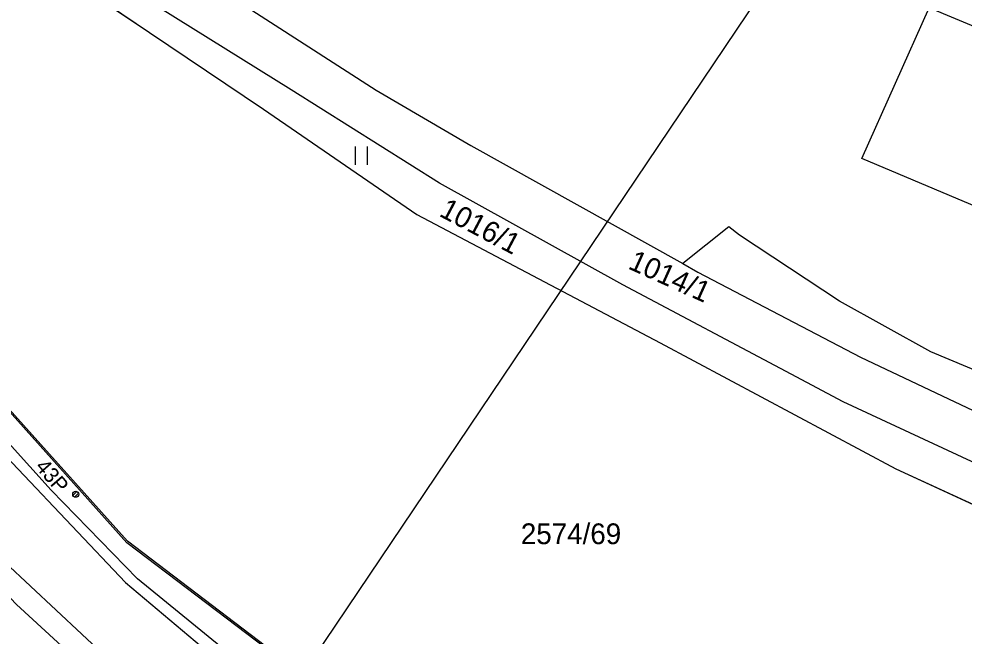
# Model space of a CAD drawing. Extents: x -469926 to -462499, y -1098642 to -1092733.
# Drawn here: x -465407.3 to -465329.9, y -1095058.8 to -1095008.2 of the extents above; entities that cross this region are included whole.
import ezdxf

# ---------------------------------------------------------------- set-up
doc = ezdxf.new("R2010")
doc.units = 0
for name, color, linetype in [('Vrstva 1', 7, 'Continuous'), ('Vrstva 10', 7, 'Continuous'), ('Vrstva 11', 7, 'Continuous'), ('Vrstva 12', 7, 'Continuous'), ('Vrstva 25', 7, 'Continuous'), ('Vrstva 4', 7, 'Continuous'), ('Vrstva 46', 7, 'Continuous'), ('Vrstva 50', 7, 'Continuous'), ('Vrstva 6', 7, 'Continuous'), ('Vrstva 60', 7, 'Continuous')]:
    doc.layers.add(name, color=color, linetype=linetype)

msp = doc.modelspace()

# ---------------------------------------------------------------- linework, layer by layer
at = {"layer": 'Vrstva 1'}
for p, q in [((-465410.41, -1095000.05), (-465396.65, -1095009.33)), ((-465398.09, -1095001.15), (-465378.08, -1095014.06)), ((-465385.03, -1095014.04), (-465402.3, -1095003.26)), ((-465338.3, -1095019.67), (-465332.78, -1095007.32)), ((-465396.65, -1095009.33), (-465387.3, -1095015.62)), ((-465372.9, -1095021.68), (-465385.03, -1095014.04)), ((-465378.08, -1095014.06), (-465370.32, -1095018.59)), ((-465387.3, -1095015.62), (-465374.74, -1095024.26)), ((-465370.32, -1095018.59), (-465352.97, -1095028.28)), ((-465257.19, -1095053.86), (-465338.3, -1095019.67)), ((-465398.45, -1095051.03), (-465425.18, -1095021.2)), ((-465357.87, -1095030.01), (-465372.9, -1095021.68)), ((-465374.74, -1095024.26), (-465354.83, -1095034.77)), ((-465352.97, -1095028.28), (-465351.73, -1095028.97)), ((-465351.73, -1095028.97), (-465338.4, -1095035.94)), ((-465344.08, -1095037.35), (-465357.87, -1095030.01)), ((-465354.83, -1095034.77), (-465335.51, -1095045.09)), ((-465338.4, -1095035.94), (-465325.37, -1095042.13)), ((-465339.83, -1095039.62), (-465344.08, -1095037.35)), ((-465326.25, -1095045.92), (-465339.83, -1095039.62)), ((-465335.51, -1095045.09), (-465321.69, -1095051.49)), ((-465351.38, -1095086.8), (-465398.45, -1095051.03))]:
    msp.add_line(p, q, dxfattribs=at)
at = {"layer": 'Vrstva 10'}
msp.add_lwpolyline([(-465492.98, -1094877.99), (-465494.454, -1094890.101), (-465495.02, -1094894.85), (-465485.09, -1094913.7), (-465468.49, -1094945.38), (-465457.26, -1094963.68), (-465424.79, -1094990.33), (-465396.65, -1095009.33), (-465387.3, -1095015.62), (-465374.74, -1095024.26), (-465354.83, -1095034.77), (-465335.51, -1095045.09), (-465321.69, -1095051.49), (-465302.95, -1095060.17), (-465301.9, -1095057.95)], dxfattribs=at)
at = {"layer": 'Vrstva 11'}
for p, q in [((-465402.91, -1095047.272), (-465402.588, -1095046.949)), ((-465402.78, -1095047.407), (-465402.453, -1095047.08))]:
    msp.add_line(p, q, dxfattribs=at)
msp.add_circle((-465402.68, -1095047.18), 0.25, dxfattribs=at)
at = {"layer": 'Vrstva 12'}
msp.add_line((-465411.118, -1095102.122), (-465338.069, -1094993.531), dxfattribs=at)
at = {"layer": 'Vrstva 25'}
for p, q in [((-465379.8, -1095018.68), (-465379.8, -1095020.18)), ((-465378.8, -1095018.68), (-465378.8, -1095020.18))]:
    msp.add_line(p, q, dxfattribs=at)
at = {"layer": 'Vrstva 4'}
for p, q in [((-465246.57, -1095043.57), (-465332.78, -1095007.32)), ((-465349.19, -1095025.27), (-465352.97, -1095028.28)), ((-465348.33, -1095025.95), (-465349.19, -1095025.27)), ((-465340.12, -1095031.36), (-465348.33, -1095025.95)), ((-465332.66, -1095035.5), (-465340.12, -1095031.36)), ((-465267.57, -1095062.76), (-465332.66, -1095035.5))]:
    msp.add_line(p, q, dxfattribs=at)
at = {"layer": 'Vrstva 46'}
msp.add_lwpolyline([(-465340.639, -1095093.015), (-465346.12, -1095090.46), (-465348.87, -1095088.75), (-465361.32, -1095079.53), (-465373.61, -1095069.99), (-465387.88, -1095059.21), (-465398.49, -1095051.15), (-465402.84, -1095046.31), (-465413.86, -1095033.97), (-465425.21, -1095021.21), (-465428.98, -1095016.41), (-465440.31, -1094999.99), (-465453.18, -1094982.07), (-465481.39, -1094941.34), (-465488.11, -1094931.43), (-465495.66, -1094920.34), (-465490.1, -1094916.89)], dxfattribs=at)
at = {"layer": 'Vrstva 6'}
for points in [[(-465542.645, -1094856.19), (-465523.91, -1094883.75), (-465506.3, -1094909.59), (-465490.33, -1094932.99), (-465474.43, -1094956.03), (-465442.6, -1095002.04), (-465429.689, -1095019.75), (-465428.49, -1095021.29), (-465416.22, -1095035.84), (-465398.611, -1095054.406), (-465391.848, -1095060.089), (-465391.38, -1095060.44), (-465363.84, -1095082.26), (-465348.99, -1095091.83), (-465330.29, -1095102.47), (-465300.84, -1095115.8), (-465286.15, -1095121.03)], [(-465286.15, -1095121.03), (-465300.31, -1095114.64), (-465315.43, -1095108.01), (-465329.83, -1095101.3), (-465349.76, -1095089.95), (-465363.54, -1095081.26), (-465376.655, -1095070.895), (-465389.77, -1095060.53), (-465397.619, -1095054.114), (-465404.68, -1095046.84), (-465415.44, -1095034.93), (-465426.3, -1095022.59), (-465441.64, -1095001.08), (-465457.775, -1094978.395), (-465473.91, -1094955.71), (-465488.321, -1094935.902)], [(-465335.97, -1095108.31), (-465352.69, -1095098.69), (-465367.977, -1095088.6), (-465382.8, -1095077.84), (-465395.446, -1095067.346), (-465407.53, -1095056.21), (-465420.3, -1095042.75), (-465435.23, -1095025)]]:
    msp.add_lwpolyline(points, dxfattribs=at)
at = {"layer": 'Vrstva 60'}
msp.add_lwpolyline([(-465597.64, -1094787.45), (-465581.093, -1094811.54), (-465566.234, -1094833.14), (-465554.41, -1094850.35), (-465547.999, -1094859.66), (-465532.57, -1094882.09), (-465512.32, -1094911.53), (-465495.08, -1094936.61), (-465478.69, -1094960.45), (-465461.05, -1094986.11), (-465447.884, -1095005.16), (-465433.628, -1095024.45), (-465420.884, -1095039.67), (-465408.48, -1095052.76), (-465395.882, -1095064.54), (-465388.083, -1095071.147)], dxfattribs=at)

# ---------------------------------------------------------------- texts
at = {"layer": 'Vrstva 11'}
msp.add_text('43P', height=1.25, rotation=311.03282, dxfattribs=at).set_placement((-465406.057, -1095044.964))
at = {"layer": 'Vrstva 50'}
for s, rotation, p in [('1016/1', 332.145, (-465373.004, -1095024.335)), ('1014/1', 335.754, (-465357.531, -1095028.655))]:
    msp.add_text(s, height=1.7, rotation=rotation, dxfattribs=at).set_placement(p)
msp.add_text('2574/69', height=1.7, dxfattribs=at).set_placement((-465366.227, -1095051.27))

doc.saveas('drawing.dxf')
